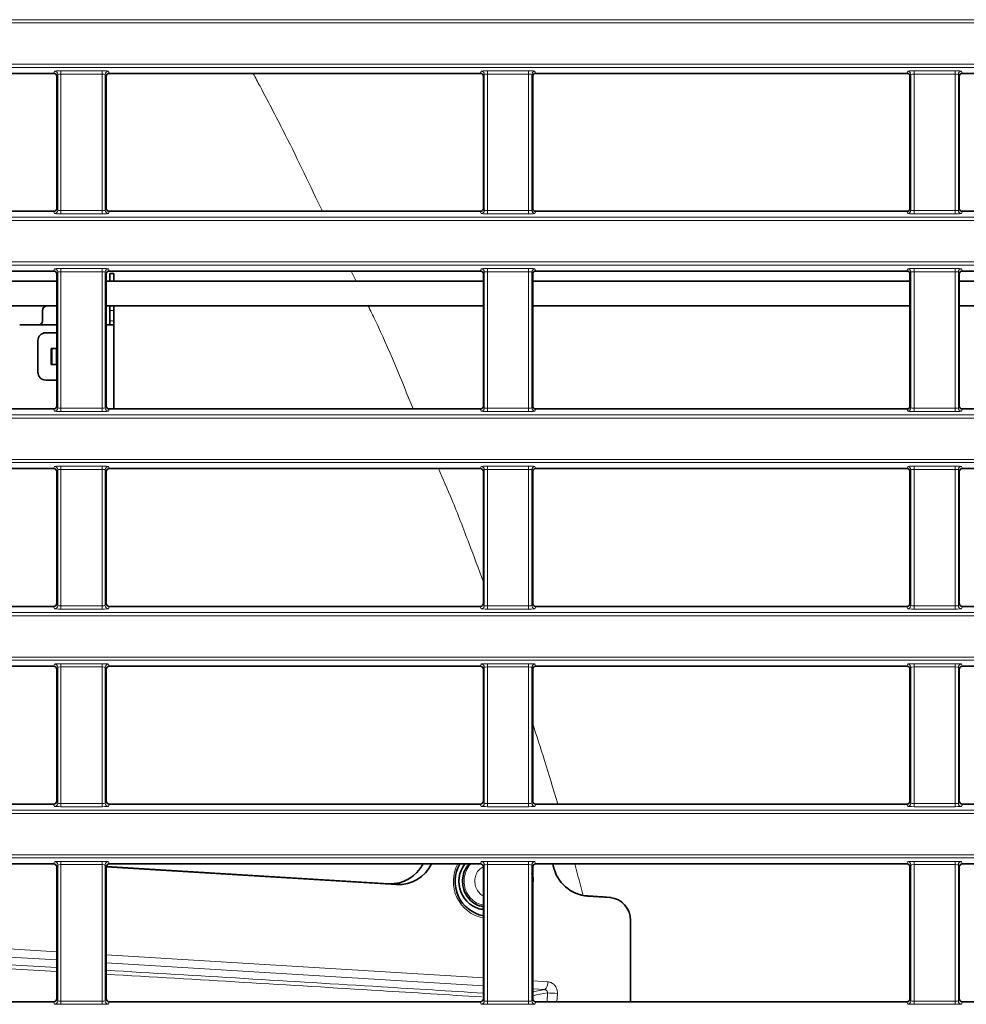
# Model space of a CAD drawing. Header units: millimetres. Extents: x 0 to 1118, y 0 to 864.
# Tile 302 of 339: x 955 to 970, y 489 to 505. Entities that reach past the tile are written whole.
import ezdxf

# ---------------------------------------------------------------- set-up
doc = ezdxf.new("R2010")
doc.units = ezdxf.units.MM

msp = doc.modelspace()

# ---------------------------------------------------------------- linework, layer by layer
at = {"color": 7, "linetype": 'Continuous', "lineweight": 18}
for p, q in [((946.9427, 504.8785), (1086.9529, 504.8785)), ((1086.9529, 504.8286), (946.9427, 504.8286)), ((946.9427, 504.1743), (1086.9529, 504.1743)), ((1086.9529, 504.1243), (946.9427, 504.1243)), ((955.758, 504.0293), (955.7719, 504.0642)), ((955.8219, 504.0142), (955.8079, 503.9793)), ((955.8219, 501.8636), (955.8219, 504.0142)), ((955.8719, 504.0685), (956.5237, 504.0685)), ((955.8719, 504.0185), (955.8719, 504.0685)), ((956.5237, 504.0185), (955.8719, 504.0185)), ((955.8719, 504.0185), (955.8719, 501.8593)), ((956.5237, 504.0185), (956.5237, 504.0685)), ((956.5237, 501.8593), (956.5237, 504.0185)), ((956.5736, 504.0142), (956.5736, 501.8636)), ((956.5876, 503.9793), (956.5736, 504.0142)), ((956.6236, 504.0642), (956.6376, 504.0293)), ((962.508, 504.0293), (962.5219, 504.0642)), ((962.5719, 504.0142), (962.5579, 503.9793)), ((962.5719, 501.8636), (962.5719, 504.0142)), ((962.6219, 504.0685), (963.2737, 504.0685)), ((962.6219, 504.0185), (962.6219, 504.0685)), ((963.2737, 504.0185), (962.6219, 504.0185)), ((962.6219, 504.0185), (962.6219, 501.8593)), ((963.2737, 504.0185), (963.2737, 504.0685)), ((963.2737, 501.8593), (963.2737, 504.0185)), ((963.3236, 504.0142), (963.3236, 501.8636)), ((963.3376, 503.9793), (963.3236, 504.0142)), ((963.3736, 504.0642), (963.3876, 504.0293)), ((969.258, 504.0293), (969.2719, 504.0642)), ((969.3219, 504.0142), (969.3079, 503.9793)), ((969.3219, 501.8636), (969.3219, 504.0142)), ((969.3719, 504.0685), (970.0237, 504.0685)), ((969.3719, 504.0185), (969.3719, 504.0685)), ((970.0237, 504.0185), (969.3719, 504.0185)), ((969.3719, 504.0185), (969.3719, 501.8593)), ((970.0237, 504.0185), (970.0237, 504.0685)), ((970.0237, 501.8593), (970.0237, 504.0185)), ((970.0736, 504.0142), (970.0736, 501.8636)), ((970.0876, 503.9793), (970.0736, 504.0142)), ((970.1236, 504.0642), (970.1376, 504.0293)), ((955.7719, 501.8137), (955.758, 501.8486)), ((955.8079, 501.8986), (955.8219, 501.8636)), ((955.8719, 501.8094), (955.8719, 501.8593)), ((955.8719, 501.8593), (956.5237, 501.8593)), ((956.5237, 501.8094), (955.8719, 501.8094)), ((956.5237, 501.8094), (956.5237, 501.8593)), ((956.5736, 501.8636), (956.5876, 501.8986)), ((956.6376, 501.8486), (956.6236, 501.8137)), ((962.5219, 501.8137), (962.508, 501.8486)), ((962.5579, 501.8986), (962.5719, 501.8636)), ((962.6219, 501.8094), (962.6219, 501.8593)), ((962.6219, 501.8593), (963.2737, 501.8593)), ((963.2737, 501.8094), (962.6219, 501.8094)), ((963.2737, 501.8094), (963.2737, 501.8593)), ((963.3236, 501.8636), (963.3376, 501.8986)), ((963.3876, 501.8486), (963.3736, 501.8137)), ((969.2719, 501.8137), (969.258, 501.8486)), ((969.3079, 501.8986), (969.3219, 501.8636)), ((969.3719, 501.8094), (969.3719, 501.8593)), ((969.3719, 501.8593), (970.0237, 501.8593)), ((970.0237, 501.8094), (969.3719, 501.8094)), ((970.0237, 501.8094), (970.0237, 501.8593)), ((970.0736, 501.8636), (970.0876, 501.8986)), ((970.1376, 501.8486), (970.1236, 501.8137)), ((946.9427, 501.7535), (1086.9529, 501.7535)), ((1086.9529, 501.7036), (946.9427, 501.7036)), ((946.9427, 501.0493), (1086.9529, 501.0493)), ((1086.9529, 500.9993), (946.9427, 500.9993)), ((955.758, 500.9043), (955.7719, 500.9392)), ((955.8219, 500.8892), (955.8079, 500.8543)), ((955.8219, 498.7386), (955.8219, 500.8892)), ((955.8719, 500.9435), (956.5237, 500.9435)), ((955.8719, 500.8935), (955.8719, 500.9435)), ((956.5237, 500.8935), (955.8719, 500.8935)), ((955.8719, 500.8935), (955.8719, 498.7343)), ((956.5237, 500.8935), (956.5237, 500.9435)), ((956.5237, 498.7343), (956.5237, 500.8935)), ((956.5736, 500.8892), (956.5736, 498.7386)), ((956.5876, 500.8543), (956.5736, 500.8892)), ((956.6236, 500.9392), (956.6376, 500.9043)), ((960.5445, 500.7464), (960.4679, 500.9043)), ((962.508, 500.9043), (962.5219, 500.9392)), ((962.5719, 500.8892), (962.5579, 500.8543)), ((962.5719, 498.7386), (962.5719, 500.8892)), ((962.6219, 500.9435), (963.2737, 500.9435)), ((962.6219, 500.8935), (962.6219, 500.9435)), ((963.2737, 500.8935), (962.6219, 500.8935)), ((962.6219, 500.8935), (962.6219, 498.7343)), ((963.2737, 500.8935), (963.2737, 500.9435)), ((963.2737, 498.7343), (963.2737, 500.8935)), ((963.3236, 500.8892), (963.3236, 498.7386)), ((963.3376, 500.8543), (963.3236, 500.8892)), ((963.3736, 500.9392), (963.3876, 500.9043)), ((969.258, 500.9043), (969.2719, 500.9392)), ((969.3219, 500.8892), (969.3079, 500.8543)), ((969.3219, 498.7386), (969.3219, 500.8892)), ((969.3719, 500.9435), (970.0237, 500.9435)), ((969.3719, 500.8935), (969.3719, 500.9435)), ((970.0237, 500.8935), (969.3719, 500.8935)), ((969.3719, 500.8935), (969.3719, 498.7343)), ((970.0237, 500.8935), (970.0237, 500.9435)), ((970.0237, 498.7343), (970.0237, 500.8935)), ((970.0736, 500.8892), (970.0736, 498.7386)), ((970.0876, 500.8543), (970.0736, 500.8892)), ((970.1236, 500.9392), (970.1376, 500.9043)), ((956.6453, 500.2789), (956.7078, 500.2789)), ((956.6453, 500.1164), (956.7078, 500.1164)), ((955.7719, 498.6887), (955.758, 498.7236)), ((955.8079, 498.7736), (955.8219, 498.7386)), ((955.8719, 498.6844), (955.8719, 498.7343)), ((955.8719, 498.7343), (956.5237, 498.7343)), ((956.5237, 498.6844), (955.8719, 498.6844)), ((956.5237, 498.6844), (956.5237, 498.7343)), ((956.5736, 498.7386), (956.5876, 498.7736)), ((956.6376, 498.7236), (956.6236, 498.6887)), ((962.5219, 498.6887), (962.508, 498.7236)), ((962.5579, 498.7736), (962.5719, 498.7386)), ((962.6219, 498.6844), (962.6219, 498.7343)), ((962.6219, 498.7343), (963.2737, 498.7343)), ((963.2737, 498.6844), (962.6219, 498.6844)), ((963.2737, 498.6844), (963.2737, 498.7343)), ((963.3236, 498.7386), (963.3376, 498.7736)), ((963.3876, 498.7236), (963.3736, 498.6887)), ((969.2719, 498.6887), (969.258, 498.7236)), ((969.3079, 498.7736), (969.3219, 498.7386)), ((969.3719, 498.6844), (969.3719, 498.7343)), ((969.3719, 498.7343), (970.0237, 498.7343)), ((970.0237, 498.6844), (969.3719, 498.6844)), ((970.0237, 498.6844), (970.0237, 498.7343)), ((970.0736, 498.7386), (970.0876, 498.7736)), ((970.1376, 498.7236), (970.1236, 498.6887)), ((946.9427, 498.6285), (1086.9529, 498.6285)), ((1086.9529, 498.5786), (946.9427, 498.5786)), ((946.9427, 497.9243), (1086.9529, 497.9243)), ((1086.9529, 497.8743), (946.9427, 497.8743)), ((955.758, 497.7793), (955.7719, 497.8142)), ((955.8219, 497.7642), (955.8079, 497.7293)), ((955.8219, 495.6136), (955.8219, 497.7642)), ((955.8719, 497.8185), (956.5237, 497.8185)), ((955.8719, 497.8185), (955.8719, 497.7685)), ((956.5237, 497.7685), (955.8719, 497.7685)), ((955.8719, 497.7685), (955.8719, 495.6093)), ((956.5237, 497.8185), (956.5237, 497.7685)), ((956.5237, 495.6093), (956.5237, 497.7685)), ((956.5736, 497.7642), (956.5736, 495.6136)), ((956.5876, 497.7293), (956.5736, 497.7642)), ((956.6236, 497.8142), (956.6376, 497.7793)), ((962.508, 497.7793), (962.5219, 497.8142)), ((962.5719, 497.7642), (962.5579, 497.7293)), ((962.5719, 495.6136), (962.5719, 497.7642)), ((962.6219, 497.8185), (963.2737, 497.8185)), ((962.6219, 497.8185), (962.6219, 497.7685)), ((963.2737, 497.7685), (962.6219, 497.7685)), ((962.6219, 497.7685), (962.6219, 495.6093)), ((963.2737, 497.8185), (963.2737, 497.7685)), ((963.2737, 495.6093), (963.2737, 497.7685)), ((963.3236, 497.7642), (963.3236, 495.6136)), ((963.3376, 497.7293), (963.3236, 497.7642)), ((963.3736, 497.8142), (963.3876, 497.7793)), ((969.258, 497.7793), (969.2719, 497.8142)), ((969.3219, 497.7642), (969.3079, 497.7293)), ((969.3219, 495.6136), (969.3219, 497.7642)), ((969.3719, 497.8185), (970.0237, 497.8185)), ((969.3719, 497.8185), (969.3719, 497.7685)), ((970.0237, 497.7685), (969.3719, 497.7685)), ((969.3719, 497.7685), (969.3719, 495.6093)), ((970.0237, 497.8185), (970.0237, 497.7685)), ((970.0237, 495.6093), (970.0237, 497.7685)), ((970.0736, 497.7642), (970.0736, 495.6136)), ((970.0876, 497.7293), (970.0736, 497.7642)), ((970.1236, 497.8142), (970.1376, 497.7793)), ((955.7719, 495.5637), (955.758, 495.5986)), ((955.8079, 495.6486), (955.8219, 495.6136)), ((955.8719, 495.6093), (955.8719, 495.5594)), ((955.8719, 495.6093), (956.5237, 495.6093)), ((956.5237, 495.6093), (956.5237, 495.5594)), ((956.5736, 495.6136), (956.5876, 495.6486)), ((956.6376, 495.5986), (956.6236, 495.5637)), ((962.5219, 495.5637), (962.508, 495.5986)), ((962.5579, 495.6486), (962.5719, 495.6136)), ((962.6219, 495.6093), (962.6219, 495.5594)), ((962.6219, 495.6093), (963.2737, 495.6093)), ((963.2737, 495.6093), (963.2737, 495.5594)), ((963.3236, 495.6136), (963.3376, 495.6486)), ((963.3876, 495.5986), (963.3736, 495.5637)), ((969.2719, 495.5637), (969.258, 495.5986)), ((969.3079, 495.6486), (969.3219, 495.6136)), ((969.3719, 495.6093), (970.0237, 495.6093)), ((969.3719, 495.6093), (969.3719, 495.5594)), ((970.0237, 495.6093), (970.0237, 495.5594)), ((970.0736, 495.6136), (970.0876, 495.6486)), ((970.1376, 495.5986), (970.1236, 495.5637)), ((946.9427, 495.5035), (1086.9529, 495.5035)), ((1086.9529, 495.4536), (946.9427, 495.4536)), ((956.5237, 495.5594), (955.8719, 495.5594)), ((963.2737, 495.5594), (962.6219, 495.5594)), ((970.0237, 495.5594), (969.3719, 495.5594)), ((946.9427, 494.7993), (1086.9529, 494.7993)), ((1086.9529, 494.7493), (946.9427, 494.7493)), ((955.758, 494.6543), (955.7719, 494.6892)), ((955.8219, 494.6392), (955.8079, 494.6043)), ((955.8219, 492.4886), (955.8219, 494.6392)), ((955.8719, 494.6935), (956.5237, 494.6935)), ((955.8719, 494.6435), (955.8719, 494.6935)), ((956.5237, 494.6435), (955.8719, 494.6435)), ((955.8719, 494.6435), (955.8719, 492.4843)), ((956.5237, 494.6435), (956.5237, 494.6935)), ((956.5237, 492.4843), (956.5237, 494.6435)), ((956.5736, 494.6392), (956.5736, 492.4886)), ((956.5876, 494.6043), (956.5736, 494.6392)), ((956.6236, 494.6892), (956.6376, 494.6543)), ((962.508, 494.6543), (962.5219, 494.6892)), ((962.5719, 494.6392), (962.5579, 494.6043)), ((962.5719, 492.4886), (962.5719, 494.6392)), ((962.6219, 494.6935), (963.2737, 494.6935)), ((962.6219, 494.6435), (962.6219, 494.6935)), ((963.2737, 494.6435), (962.6219, 494.6435)), ((962.6219, 494.6435), (962.6219, 492.4843)), ((963.2737, 494.6435), (963.2737, 494.6935)), ((963.2737, 492.4843), (963.2737, 494.6435)), ((963.3236, 494.6392), (963.3236, 492.4886)), ((963.3376, 494.6043), (963.3236, 494.6392)), ((963.3736, 494.6892), (963.3876, 494.6543)), ((969.258, 494.6543), (969.2719, 494.6892)), ((969.3219, 494.6392), (969.3079, 494.6043)), ((969.3219, 492.4886), (969.3219, 494.6392)), ((969.3719, 494.6935), (970.0237, 494.6935)), ((969.3719, 494.6435), (969.3719, 494.6935)), ((970.0237, 494.6435), (969.3719, 494.6435)), ((969.3719, 494.6435), (969.3719, 492.4843)), ((970.0237, 494.6435), (970.0237, 494.6935)), ((970.0237, 492.4843), (970.0237, 494.6435)), ((970.0736, 494.6392), (970.0736, 492.4886)), ((970.0876, 494.6043), (970.0736, 494.6392)), ((970.1236, 494.6892), (970.1376, 494.6543)), ((955.7719, 492.4387), (955.758, 492.4736)), ((955.8079, 492.5236), (955.8219, 492.4886)), ((955.8719, 492.4344), (955.8719, 492.4843)), ((955.8719, 492.4843), (956.5237, 492.4843)), ((956.5237, 492.4344), (956.5237, 492.4843)), ((956.5736, 492.4886), (956.5876, 492.5236)), ((956.6376, 492.4736), (956.6236, 492.4387)), ((962.5219, 492.4387), (962.508, 492.4736)), ((962.5579, 492.5236), (962.5719, 492.4886)), ((962.6219, 492.4344), (962.6219, 492.4843)), ((962.6219, 492.4843), (963.2737, 492.4843)), ((963.2737, 492.4344), (963.2737, 492.4843)), ((963.3236, 492.4886), (963.3376, 492.5236)), ((963.3876, 492.4736), (963.3736, 492.4387)), ((969.2719, 492.4387), (969.258, 492.4736)), ((969.3079, 492.5236), (969.3219, 492.4886)), ((969.3719, 492.4344), (969.3719, 492.4843)), ((969.3719, 492.4843), (970.0237, 492.4843)), ((970.0237, 492.4344), (970.0237, 492.4843)), ((970.0736, 492.4886), (970.0876, 492.5236)), ((970.1376, 492.4736), (970.1236, 492.4387)), ((946.9427, 492.3785), (1086.9529, 492.3785)), ((1086.9529, 492.3286), (946.9427, 492.3286)), ((956.5237, 492.4344), (955.8719, 492.4344)), ((963.2737, 492.4344), (962.6219, 492.4344)), ((970.0237, 492.4344), (969.3719, 492.4344)), ((946.9427, 491.6743), (1086.9529, 491.6743)), ((1086.9529, 491.6243), (946.9427, 491.6243)), ((955.758, 491.5293), (955.7719, 491.5642)), ((955.8719, 491.5685), (956.5237, 491.5685)), ((955.8719, 491.5185), (955.8719, 491.5685)), ((956.5237, 491.5185), (955.8719, 491.5185)), ((955.8719, 491.5185), (955.8719, 489.3593)), ((956.5237, 491.5185), (956.5237, 491.5685)), ((956.5237, 489.3593), (956.5237, 491.5185)), ((956.6236, 491.5642), (956.6376, 491.5293)), ((962.508, 491.5293), (962.5219, 491.5642)), ((962.6219, 491.5685), (963.2737, 491.5685)), ((962.6219, 491.5185), (962.6219, 491.5685)), ((963.2737, 491.5185), (962.6219, 491.5185)), ((962.6219, 491.5185), (962.6219, 489.3593)), ((963.2737, 491.5185), (963.2737, 491.5685)), ((963.2737, 489.3593), (963.2737, 491.5185)), ((963.3736, 491.5642), (963.3876, 491.5293)), ((969.258, 491.5293), (969.2719, 491.5642)), ((969.3719, 491.5685), (970.0237, 491.5685)), ((969.3719, 491.5185), (969.3719, 491.5685)), ((970.0237, 491.5185), (969.3719, 491.5185)), ((969.3719, 491.5185), (969.3719, 489.3593)), ((970.0237, 491.5185), (970.0237, 491.5685)), ((970.0237, 489.3593), (970.0237, 491.5185)), ((970.1236, 491.5642), (970.1376, 491.5293)), ((955.8219, 491.5142), (955.8079, 491.4793)), ((955.8219, 489.3636), (955.8219, 491.5142)), ((956.5736, 491.5142), (956.5736, 489.3636)), ((956.5876, 491.4793), (956.5736, 491.5142)), ((962.5719, 491.5142), (962.5579, 491.4793)), ((962.5719, 489.3636), (962.5719, 491.5142)), ((963.3236, 491.5142), (963.3236, 489.3636)), ((963.3376, 491.4793), (963.3236, 491.5142)), ((969.3219, 491.5142), (969.3079, 491.4793)), ((969.3219, 489.3636), (969.3219, 491.5142)), ((970.0736, 491.5142), (970.0736, 489.3636)), ((970.0876, 491.4793), (970.0736, 491.5142)), ((961.1849, 491.203), (961.0635, 491.2147)), ((964.1655, 491.0228), (964.205, 491.019)), ((964.564, 490.9971), (964.4426, 491.0089)), ((962.5146, 490.8134), (962.5579, 490.8092)), ((951.9777, 490.3717), (955.8079, 490.1384)), ((955.8079, 490.0111), (951.9299, 490.2473)), ((955.8079, 489.8304), (951.8775, 490.0536)), ((951.8789, 490.1162), (955.8079, 489.8924)), ((956.5876, 490.0909), (962.5579, 489.7273)), ((962.5579, 489.6), (956.5876, 489.9637)), ((963.3376, 489.6798), (963.5756, 489.6653)), ((963.5278, 489.541), (963.3376, 489.5525)), ((963.3376, 489.5059), (963.5278, 489.541)), ((955.7719, 489.3137), (955.758, 489.3486)), ((955.8079, 489.3986), (955.8219, 489.3636)), ((955.8719, 489.3094), (955.8719, 489.3593)), ((955.8719, 489.3593), (956.5237, 489.3593)), ((956.5237, 489.3094), (956.5237, 489.3593)), ((956.5736, 489.3636), (956.5876, 489.3986)), ((956.6376, 489.3486), (956.6236, 489.3137)), ((962.5219, 489.3137), (962.508, 489.3486)), ((962.5579, 489.3986), (962.5719, 489.3636)), ((962.6219, 489.3094), (962.6219, 489.3593)), ((962.6219, 489.3593), (963.2737, 489.3593)), ((963.2737, 489.3094), (963.2737, 489.3593)), ((963.3236, 489.3636), (963.3376, 489.3986)), ((963.3876, 489.3486), (963.3736, 489.3137)), ((963.565, 489.3486), (963.5715, 489.4887)), ((963.7287, 489.4823), (963.7225, 489.3486)), ((969.2719, 489.3137), (969.258, 489.3486)), ((969.3079, 489.3986), (969.3219, 489.3636)), ((969.3719, 489.3094), (969.3719, 489.3593)), ((969.3719, 489.3593), (970.0237, 489.3593)), ((970.0237, 489.3094), (970.0237, 489.3593)), ((970.0736, 489.3636), (970.0876, 489.3986)), ((970.1376, 489.3486), (970.1236, 489.3137)), ((956.5237, 489.3094), (955.8719, 489.3094)), ((963.2737, 489.3094), (962.6219, 489.3094)), ((970.0237, 489.3094), (969.3719, 489.3094))]:
    msp.add_line(p, q, dxfattribs=at)
at = {"color": 7, "linetype": 'Continuous', "lineweight": 35}
for p, q in [((955.758, 504.0293), (951.7608, 504.0293)), ((955.8079, 501.8986), (955.8079, 503.9793)), ((956.5876, 503.9793), (956.5876, 501.8986)), ((962.508, 504.0293), (956.6376, 504.0293)), ((962.5579, 501.8986), (962.5579, 503.9793)), ((963.3376, 503.9793), (963.3376, 501.8986)), ((969.258, 504.0293), (963.3876, 504.0293)), ((969.3079, 501.8986), (969.3079, 503.9793)), ((970.0876, 503.9793), (970.0876, 501.8986)), ((976.008, 504.0293), (970.1376, 504.0293)), ((955.758, 501.8486), (951.7608, 501.8486)), ((962.508, 501.8486), (956.6376, 501.8486)), ((969.258, 501.8486), (963.3876, 501.8486)), ((976.008, 501.8486), (970.1376, 501.8486)), ((955.758, 500.9043), (951.7608, 500.9043)), ((962.508, 500.9043), (956.6376, 500.9043)), ((956.6453, 500.8664), (956.7078, 500.8664)), ((956.6453, 500.7464), (956.6453, 500.8664)), ((956.7078, 500.8664), (956.7078, 500.7464)), ((969.258, 500.9043), (963.3876, 500.9043)), ((976.008, 500.9043), (970.1376, 500.9043)), ((955.8079, 500.7464), (951.7109, 500.7464)), ((955.8079, 498.7736), (955.8079, 500.8543)), ((956.5876, 500.8543), (956.5876, 498.7736)), ((962.5579, 500.7464), (956.5876, 500.7464)), ((962.5579, 498.7736), (962.5579, 500.8543)), ((963.3376, 500.8543), (963.3376, 498.7736)), ((969.3079, 500.7464), (963.3376, 500.7464)), ((969.3079, 498.7736), (969.3079, 500.8543)), ((970.0876, 500.8543), (970.0876, 498.7736)), ((976.0579, 500.7464), (970.0876, 500.7464)), ((955.8079, 500.3539), (951.7109, 500.3539)), ((955.5828, 500.1164), (955.5828, 500.2789)), ((962.5579, 500.3539), (956.5876, 500.3539)), ((956.6453, 500.2789), (956.6453, 500.3539)), ((956.6453, 500.1164), (956.6453, 500.2789)), ((956.7078, 500.3539), (956.7078, 500.2789)), ((956.7078, 500.2789), (956.7078, 500.1164)), ((969.3079, 500.3539), (963.3376, 500.3539)), ((976.0579, 500.3539), (970.0876, 500.3539)), ((956.6453, 500.0539), (956.6453, 500.1164)), ((956.7078, 500.1164), (956.7078, 500.0539)), ((955.8079, 500.0539), (955.2203, 500.0539)), ((955.8079, 499.9289), (955.6328, 499.9289)), ((956.7078, 500.0539), (956.5876, 500.0539)), ((956.7078, 500.0539), (956.7078, 498.7236)), ((955.5078, 499.3039), (955.5078, 499.8039)), ((955.7192, 499.4289), (955.7192, 499.6789)), ((955.7292, 499.6789), (955.7192, 499.6789)), ((955.7292, 499.4289), (955.7292, 499.6789)), ((955.8047, 499.6789), (955.7292, 499.6789)), ((955.8047, 499.6789), (955.8047, 499.4289)), ((955.7192, 499.4289), (955.7292, 499.4289)), ((955.8047, 499.4289), (955.7292, 499.4289)), ((955.8079, 499.1789), (955.6328, 499.1789)), ((955.758, 498.7236), (951.7608, 498.7236)), ((962.508, 498.7236), (956.6376, 498.7236)), ((969.258, 498.7236), (963.3876, 498.7236)), ((976.008, 498.7236), (970.1376, 498.7236)), ((955.758, 497.7793), (951.7608, 497.7793)), ((962.508, 497.7793), (956.6376, 497.7793)), ((969.258, 497.7793), (963.3876, 497.7793)), ((976.008, 497.7793), (970.1376, 497.7793)), ((955.8079, 495.6486), (955.8079, 497.7293)), ((956.5876, 497.7293), (956.5876, 495.6486)), ((962.5579, 495.6486), (962.5579, 497.7293)), ((963.3376, 497.7293), (963.3376, 495.6486)), ((969.3079, 495.6486), (969.3079, 497.7293)), ((970.0876, 497.7293), (970.0876, 495.6486)), ((955.758, 495.5986), (951.7608, 495.5986)), ((962.508, 495.5986), (956.6376, 495.5986)), ((969.258, 495.5986), (963.3876, 495.5986)), ((976.008, 495.5986), (970.1376, 495.5986)), ((955.758, 494.6543), (951.7608, 494.6543)), ((962.508, 494.6543), (956.6376, 494.6543)), ((969.258, 494.6543), (963.3876, 494.6543)), ((976.008, 494.6543), (970.1376, 494.6543)), ((955.8079, 492.5236), (955.8079, 494.6043)), ((956.5876, 494.6043), (956.5876, 492.5236)), ((962.5579, 492.5236), (962.5579, 494.6043)), ((963.3376, 494.6043), (963.3376, 492.5236)), ((969.3079, 492.5236), (969.3079, 494.6043)), ((970.0876, 494.6043), (970.0876, 492.5236)), ((955.758, 492.4736), (951.7608, 492.4736)), ((962.508, 492.4736), (956.6376, 492.4736)), ((969.258, 492.4736), (963.3876, 492.4736)), ((976.008, 492.4736), (970.1376, 492.4736)), ((955.758, 491.5293), (951.7608, 491.5293)), ((962.508, 491.5293), (956.6376, 491.5293)), ((969.258, 491.5293), (963.3876, 491.5293)), ((963.6635, 491.4967), (963.6552, 491.5293)), ((976.008, 491.5293), (970.1376, 491.5293)), ((955.8079, 489.3986), (955.8079, 491.4793)), ((956.5876, 491.4793), (956.5876, 489.3986)), ((956.5878, 491.4829), (961.1849, 491.203)), ((961.0635, 491.2147), (956.5883, 491.4873)), ((962.5579, 489.3986), (962.5579, 491.4793)), ((963.3376, 491.4793), (963.3376, 489.3986)), ((969.3079, 489.3986), (969.3079, 491.4793)), ((970.0876, 491.4793), (970.0876, 489.3986)), ((964.4426, 491.0089), (964.1359, 491.0276)), ((964.205, 491.019), (964.564, 490.9971)), ((964.4543, 491.008), (964.4426, 491.0089)), ((964.5753, 490.9963), (964.4543, 491.008)), ((962.5579, 490.8139), (962.5119, 490.8139)), ((964.8835, 490.6345), (964.8835, 489.3486)), ((955.758, 489.3486), (951.7608, 489.3486)), ((962.508, 489.3486), (956.6376, 489.3486)), ((969.258, 489.3486), (963.3876, 489.3486)), ((976.008, 489.3486), (970.1376, 489.3486))]:
    msp.add_line(p, q, dxfattribs=at)
at = {"color": 7, "linetype": 'Continuous', "lineweight": 18, "flags": 128}
msp.add_lwpolyline([(963.5715, 489.4887), (963.4006, 489.4572), (963.3376, 489.4456)], dxfattribs=at)
at = {"color": 7, "linetype": 'Continuous', "lineweight": 18}
for centre, radius, start, end in [((955.7719, 504.0142), 0.05, 0.07399, 89.97184), ((956.6237, 504.0142), 0.05, 90.02816, 179.92601), ((962.5219, 504.0142), 0.05, 0.07399, 89.97184), ((963.3737, 504.0142), 0.05, 90.02816, 179.92601), ((969.2719, 504.0142), 0.05, 0.07399, 89.97184), ((970.1237, 504.0142), 0.05, 90.02816, 179.92601), ((955.7719, 501.8637), 0.05, 270.02816, 359.92601), ((956.6237, 501.8637), 0.05, 180.07399, 269.97184), ((962.5219, 501.8637), 0.05, 270.02816, 359.92601), ((963.3737, 501.8637), 0.05, 180.07399, 269.97184), ((969.2719, 501.8637), 0.05, 270.02816, 359.92601), ((970.1237, 501.8637), 0.05, 180.07399, 269.97184), ((955.7719, 500.8892), 0.05, 0.07399, 89.97184), ((956.6237, 500.8892), 0.05, 90.02816, 179.92601), ((962.5219, 500.8892), 0.05, 0.07399, 89.97184), ((963.3737, 500.8892), 0.05, 90.02816, 179.92601), ((969.2719, 500.8892), 0.05, 0.07399, 89.97184), ((970.1237, 500.8892), 0.05, 90.02816, 179.92601), ((955.7719, 498.7387), 0.05, 270.02816, 359.92601), ((956.6237, 498.7387), 0.05, 180.07399, 269.97184), ((962.5219, 498.7387), 0.05, 270.02816, 359.92601), ((963.3737, 498.7387), 0.05, 180.07399, 269.97184), ((969.2719, 498.7387), 0.05, 270.02816, 359.92601), ((970.1237, 498.7387), 0.05, 180.07399, 269.97184), ((955.7719, 497.7642), 0.05, 0.07399, 89.97184), ((956.6237, 497.7642), 0.05, 90.02816, 179.92601), ((962.5219, 497.7642), 0.05, 0.07399, 89.97184), ((963.3737, 497.7642), 0.05, 90.02816, 179.92601), ((969.2719, 497.7642), 0.05, 0.07399, 89.97184), ((970.1237, 497.7642), 0.05, 90.02816, 179.92601), ((955.7719, 495.6137), 0.05, 270.02816, 359.92601), ((956.6237, 495.6137), 0.05, 180.07399, 269.97184), ((962.5219, 495.6137), 0.05, 270.02816, 359.92601), ((963.3737, 495.6137), 0.05, 180.07399, 269.97184), ((969.2719, 495.6137), 0.05, 270.02816, 359.92601), ((970.1237, 495.6137), 0.05, 180.07399, 269.97184), ((955.7719, 494.6392), 0.05, 0.07399, 89.97184), ((956.6237, 494.6392), 0.05, 90.02816, 179.92601), ((962.5219, 494.6392), 0.05, 0.07399, 89.97184), ((963.3737, 494.6392), 0.05, 90.02816, 179.92601), ((969.2719, 494.6392), 0.05, 0.07399, 89.97184), ((970.1237, 494.6392), 0.05, 90.02816, 179.92601), ((955.7719, 492.4887), 0.05, 270.02816, 359.92601), ((956.6237, 492.4887), 0.05, 180.07399, 269.97184), ((962.5219, 492.4887), 0.05, 270.02816, 359.92601), ((963.3737, 492.4887), 0.05, 180.07399, 269.97184), ((969.2719, 492.4887), 0.05, 270.02816, 359.92601), ((970.1237, 492.4887), 0.05, 180.07399, 269.97184), ((955.7719, 491.5142), 0.05, 0.07399, 89.97184), ((956.6237, 491.5142), 0.05, 90.02816, 179.92601), ((962.671, 491.2506), 0.5881, 151.72004, 258.91594), ((962.5219, 491.5142), 0.05, 0.07399, 89.97184), ((963.3737, 491.5142), 0.05, 90.02816, 179.92601), ((969.2719, 491.5142), 0.05, 0.07399, 89.97184), ((970.1237, 491.5142), 0.05, 90.02816, 179.92601), ((963.4316, 489.6493), 0.1448, 311.57353, 6.32874), ((955.7719, 489.3637), 0.05, 270.02816, 359.92601), ((956.6237, 489.3637), 0.05, 180.07399, 269.97184), ((962.5219, 489.3637), 0.05, 270.02816, 359.92601), ((963.3737, 489.3637), 0.05, 180.07399, 269.97184), ((963.4667, 484.9485), 4.5414, 86.69233, 88.67747), ((969.2719, 489.3637), 0.05, 270.02816, 359.92601), ((970.1237, 489.3637), 0.05, 180.07399, 269.97184)]:
    msp.add_arc(centre, radius, start, end, dxfattribs=at)
at = {"color": 7, "linetype": 'Continuous', "lineweight": 35}
for centre, radius, start, end in [((955.6578, 500.2789), 0.075, 90, 180), ((955.5203, 500.1164), 0.0625, 270, 0), ((955.6328, 499.8039), 0.125, 90, 180), ((955.6328, 499.3039), 0.125, 180, 270), ((961.0884, 491.7915), 0.5774, 267.52248, 332.98396), ((961.2102, 491.791), 0.5886, 267.53544, 333.59559), ((962.6634, 491.2511), 0.5528, 149.79215, 259.00008), ((962.6185, 491.2524), 0.4494, 141.97912, 261.40902), ((964.2562, 491.6228), 0.606, 192.01154, 265.14731), ((964.5304, 490.6455), 0.3533, 358.21976, 84.53289)]:
    msp.add_arc(centre, radius, start, end, dxfattribs=at)
for centre, major_axis, start_param, end_param in [((955.7579, 503.9792), (0.0186, 0.0465), 5.0930923, 6.6631273), ((956.6376, 503.9792), (0.0186, -0.0465), 2.7616506, 4.3316857), ((962.5079, 503.9792), (0.0186, 0.0465), 5.0930923, 6.6631273), ((963.3876, 503.9792), (0.0186, -0.0465), 2.7616506, 4.3316857), ((969.2579, 503.9792), (0.0186, 0.0465), 5.0930923, 6.6631273), ((970.1376, 503.9792), (0.0186, -0.0465), 2.7616506, 4.3316857), ((955.7579, 501.8986), (0.0186, -0.0465), 5.9032433, 7.4732784), ((956.6376, 501.8986), (0.0186, 0.0465), 1.9514996, 3.5215347), ((962.5079, 501.8986), (0.0186, -0.0465), 5.9032433, 7.4732784), ((963.3876, 501.8986), (0.0186, 0.0465), 1.9514996, 3.5215347), ((969.2579, 501.8986), (0.0186, -0.0465), 5.9032433, 7.4732784), ((970.1376, 501.8986), (0.0186, 0.0465), 1.9514996, 3.5215347), ((955.7579, 500.8542), (0.0186, 0.0465), 5.0930923, 6.6631273), ((956.6376, 500.8542), (0.0186, -0.0465), 2.7616506, 4.3316857), ((962.5079, 500.8542), (0.0186, 0.0465), 5.0930923, 6.6631273), ((963.3876, 500.8542), (0.0186, -0.0465), 2.7616506, 4.3316857), ((969.2579, 500.8542), (0.0186, 0.0465), 5.0930923, 6.6631273), ((970.1376, 500.8542), (0.0186, -0.0465), 2.7616506, 4.3316857), ((955.7579, 498.7736), (0.0186, -0.0465), 5.9032433, 7.4732784), ((956.6376, 498.7736), (0.0186, 0.0465), 1.9514996, 3.5215347), ((962.5079, 498.7736), (0.0186, -0.0465), 5.9032433, 7.4732784), ((963.3876, 498.7736), (0.0186, 0.0465), 1.9514996, 3.5215347), ((969.2579, 498.7736), (0.0186, -0.0465), 5.9032433, 7.4732784), ((970.1376, 498.7736), (0.0186, 0.0465), 1.9514996, 3.5215347), ((955.7579, 497.7292), (0.0186, 0.0465), 5.0930923, 6.6631273), ((956.6376, 497.7292), (0.0186, -0.0465), 2.7616506, 4.3316857), ((962.5079, 497.7292), (0.0186, 0.0465), 5.0930923, 6.6631273), ((963.3876, 497.7292), (0.0186, -0.0465), 2.7616506, 4.3316857), ((969.2579, 497.7292), (0.0186, 0.0465), 5.0930923, 6.6631273), ((970.1376, 497.7292), (0.0186, -0.0465), 2.7616506, 4.3316857), ((955.7579, 495.6486), (-0.0186, 0.0465), 2.7616506, 4.3316857), ((956.6376, 495.6486), (-0.0186, -0.0465), 5.0930923, 6.6631273), ((962.5079, 495.6486), (-0.0186, 0.0465), 2.7616506, 4.3316857), ((963.3876, 495.6486), (-0.0186, -0.0465), 5.0930923, 6.6631273), ((969.2579, 495.6486), (-0.0186, 0.0465), 2.7616506, 4.3316857), ((970.1376, 495.6486), (-0.0186, -0.0465), 5.0930923, 6.6631273), ((955.7579, 494.6042), (-0.0186, -0.0465), 1.9514996, 3.5215347), ((956.6376, 494.6042), (-0.0186, 0.0465), 5.9032433, 7.4732784), ((962.5079, 494.6042), (-0.0186, -0.0465), 1.9514996, 3.5215347), ((963.3876, 494.6042), (-0.0186, 0.0465), 5.9032433, 7.4732784), ((969.2579, 494.6042), (-0.0186, -0.0465), 1.9514996, 3.5215347), ((970.1376, 494.6042), (-0.0186, 0.0465), 5.9032433, 7.4732784), ((955.7579, 492.5236), (-0.0186, 0.0465), 2.7616506, 4.3316857), ((956.6376, 492.5236), (-0.0186, -0.0465), 5.0930923, 6.6631273), ((962.5079, 492.5236), (-0.0186, 0.0465), 2.7616506, 4.3316857), ((963.3876, 492.5236), (-0.0186, -0.0465), 5.0930923, 6.6631273), ((969.2579, 492.5236), (-0.0186, 0.0465), 2.7616506, 4.3316857), ((970.1376, 492.5236), (-0.0186, -0.0465), 5.0930923, 6.6631273), ((955.7579, 491.4792), (-0.0186, -0.0465), 1.9514996, 3.5215347), ((956.6376, 491.4792), (-0.0186, 0.0465), 5.9032433, 7.4732784), ((962.5079, 491.4792), (-0.0186, -0.0465), 1.9514996, 3.5215347), ((963.3876, 491.4792), (-0.0186, 0.0465), 5.9032433, 7.4732784), ((969.2579, 491.4792), (-0.0186, -0.0465), 1.9514996, 3.5215347), ((970.1376, 491.4792), (-0.0186, 0.0465), 5.9032433, 7.4732784), ((955.7579, 489.3986), (-0.0186, 0.0465), 2.7616506, 4.3316857), ((956.6376, 489.3986), (-0.0186, -0.0465), 5.0930923, 6.6631273), ((962.5079, 489.3986), (-0.0186, 0.0465), 2.7616506, 4.3316857), ((963.3876, 489.3986), (-0.0186, -0.0465), 5.0930923, 6.6631273), ((969.2579, 489.3986), (-0.0186, 0.0465), 2.7616506, 4.3316857), ((970.1376, 489.3986), (-0.0186, -0.0465), 5.0930923, 6.6631273)]:
    msp.add_ellipse(centre, major_axis=major_axis, ratio=0.9988964, start_param=start_param, end_param=end_param, dxfattribs=at)
at = {"color": 7, "linetype": 'Continuous', "lineweight": 18}
for centre, major_axis, ratio, start_param, end_param in [((955.8719, 504.0641), (0.1, 0), 0.0436609, 1.5707963, 3.1241394), ((955.8719, 504.0142), (0.05, 0), 0.0873219, 1.5707963, 3.1241394), ((956.5237, 504.0641), (0.1, 0), 0.0436609, 0.0174533, 1.5707963), ((956.5237, 504.0142), (0.05, 0), 0.0873219, 0.0174533, 1.5707963), ((962.6219, 504.0641), (0.1, 0), 0.0436609, 1.5707963, 3.1241394), ((962.6219, 504.0142), (0.05, 0), 0.0873219, 1.5707963, 3.1241394), ((963.2737, 504.0641), (0.1, 0), 0.0436609, 0.0174533, 1.5707963), ((963.2737, 504.0142), (0.05, 0), 0.0873219, 0.0174533, 1.5707963), ((969.3719, 504.0641), (0.1, 0), 0.0436609, 1.5707963, 3.1241394), ((969.3719, 504.0142), (0.05, 0), 0.0873219, 1.5707963, 3.1241394), ((970.0237, 504.0641), (0.1, 0), 0.0436609, 0.0174533, 1.5707963), ((970.0237, 504.0142), (0.05, 0), 0.0873219, 0.0174533, 1.5707963), ((955.8719, 501.8137), (0.1, 0), 0.0436609, 3.1590459, 4.712389), ((955.8719, 501.8637), (0.05, 0), 0.0873219, 3.1590459, 4.712389), ((956.5237, 501.8637), (0.05, 0), 0.0873219, 4.712389, 6.265732), ((956.5237, 501.8137), (0.1, 0), 0.0436609, 4.712389, 6.265732), ((962.6219, 501.8137), (0.1, 0), 0.0436609, 3.1590459, 4.712389), ((962.6219, 501.8637), (0.05, 0), 0.0873219, 3.1590459, 4.712389), ((963.2737, 501.8637), (0.05, 0), 0.0873219, 4.712389, 6.265732), ((963.2737, 501.8137), (0.1, 0), 0.0436609, 4.712389, 6.265732), ((969.3719, 501.8137), (0.1, 0), 0.0436609, 3.1590459, 4.712389), ((969.3719, 501.8637), (0.05, 0), 0.0873219, 3.1590459, 4.712389), ((970.0237, 501.8637), (0.05, 0), 0.0873219, 4.712389, 6.265732), ((970.0237, 501.8137), (0.1, 0), 0.0436609, 4.712389, 6.265732), ((955.8719, 500.9391), (0.1, 0), 0.0436609, 1.5707963, 3.1241394), ((955.8719, 500.8892), (0.05, 0), 0.0873219, 1.5707963, 3.1241394), ((956.5237, 500.9391), (0.1, 0), 0.0436609, 0.0174533, 1.5707963), ((956.5237, 500.8892), (0.05, 0), 0.0873219, 0.0174533, 1.5707963), ((962.6219, 500.9391), (0.1, 0), 0.0436609, 1.5707963, 3.1241394), ((962.6219, 500.8892), (0.05, 0), 0.0873219, 1.5707963, 3.1241394), ((963.2737, 500.9391), (0.1, 0), 0.0436609, 0.0174533, 1.5707963), ((963.2737, 500.8892), (0.05, 0), 0.0873219, 0.0174533, 1.5707963), ((969.3719, 500.9391), (0.1, 0), 0.0436609, 1.5707963, 3.1241394), ((969.3719, 500.8892), (0.05, 0), 0.0873219, 1.5707963, 3.1241394), ((970.0237, 500.9391), (0.1, 0), 0.0436609, 0.0174533, 1.5707963), ((970.0237, 500.8892), (0.05, 0), 0.0873219, 0.0174533, 1.5707963), ((955.8719, 498.6887), (0.1, 0), 0.0436609, 3.1590459, 4.712389), ((955.8719, 498.7387), (0.05, 0), 0.0873219, 3.1590459, 4.712389), ((956.5237, 498.7387), (0.05, 0), 0.0873219, 4.712389, 6.265732), ((956.5237, 498.6887), (0.1, 0), 0.0436609, 4.712389, 6.265732), ((962.6219, 498.6887), (0.1, 0), 0.0436609, 3.1590459, 4.712389), ((962.6219, 498.7387), (0.05, 0), 0.0873219, 3.1590459, 4.712389), ((963.2737, 498.7387), (0.05, 0), 0.0873219, 4.712389, 6.265732), ((963.2737, 498.6887), (0.1, 0), 0.0436609, 4.712389, 6.265732), ((969.3719, 498.6887), (0.1, 0), 0.0436609, 3.1590459, 4.712389), ((969.3719, 498.7387), (0.05, 0), 0.0873219, 3.1590459, 4.712389), ((970.0237, 498.7387), (0.05, 0), 0.0873219, 4.712389, 6.265732), ((970.0237, 498.6887), (0.1, 0), 0.0436609, 4.712389, 6.265732), ((955.8719, 497.8141), (0.1, 0), 0.0436609, 1.5707963, 3.1241394), ((955.8719, 497.7642), (0.05, 0), 0.0873219, 1.5707963, 3.1241394), ((956.5237, 497.8141), (0.1, 0), 0.0436609, 0.0174533, 1.5707963), ((956.5237, 497.7642), (0.05, 0), 0.0873219, 0.0174533, 1.5707963), ((962.6219, 497.8141), (0.1, 0), 0.0436609, 1.5707963, 3.1241394), ((962.6219, 497.7642), (0.05, 0), 0.0873219, 1.5707963, 3.1241394), ((963.2737, 497.8141), (0.1, 0), 0.0436609, 0.0174533, 1.5707963), ((963.2737, 497.7642), (0.05, 0), 0.0873219, 0.0174533, 1.5707963), ((969.3719, 497.8141), (0.1, 0), 0.0436609, 1.5707963, 3.1241394), ((969.3719, 497.7642), (0.05, 0), 0.0873219, 1.5707963, 3.1241394), ((970.0237, 497.8141), (0.1, 0), 0.0436609, 0.0174533, 1.5707963), ((970.0237, 497.7642), (0.05, 0), 0.0873219, 0.0174533, 1.5707963), ((955.8719, 495.6137), (0.05, 0), 0.0873219, 3.1590459, 4.712389), ((956.5237, 495.6137), (0.05, 0), 0.0873219, 4.712389, 6.265732), ((962.6219, 495.6137), (0.05, 0), 0.0873219, 3.1590459, 4.712389), ((963.2737, 495.6137), (0.05, 0), 0.0873219, 4.712389, 6.265732), ((969.3719, 495.6137), (0.05, 0), 0.0873219, 3.1590459, 4.712389), ((970.0237, 495.6137), (0.05, 0), 0.0873219, 4.712389, 6.265732), ((955.8719, 495.5637), (0.1, 0), 0.0436609, 3.1590459, 4.712389), ((956.5237, 495.5637), (0.1, 0), 0.0436609, 4.712389, 6.265732), ((962.6219, 495.5637), (0.1, 0), 0.0436609, 3.1590459, 4.712389), ((963.2737, 495.5637), (0.1, 0), 0.0436609, 4.712389, 6.265732), ((969.3719, 495.5637), (0.1, 0), 0.0436609, 3.1590459, 4.712389), ((970.0237, 495.5637), (0.1, 0), 0.0436609, 4.712389, 6.265732), ((955.8719, 494.6891), (0.1, 0), 0.0436609, 1.5707963, 3.1241394), ((955.8719, 494.6392), (0.05, 0), 0.0873219, 1.5707963, 3.1241394), ((956.5237, 494.6891), (0.1, 0), 0.0436609, 0.0174533, 1.5707963), ((956.5237, 494.6392), (0.05, 0), 0.0873219, 0.0174533, 1.5707963), ((962.6219, 494.6891), (0.1, 0), 0.0436609, 1.5707963, 3.1241394), ((962.6219, 494.6392), (0.05, 0), 0.0873219, 1.5707963, 3.1241394), ((963.2737, 494.6891), (0.1, 0), 0.0436609, 0.0174533, 1.5707963), ((963.2737, 494.6392), (0.05, 0), 0.0873219, 0.0174533, 1.5707963), ((969.3719, 494.6891), (0.1, 0), 0.0436609, 1.5707963, 3.1241394), ((969.3719, 494.6392), (0.05, 0), 0.0873219, 1.5707963, 3.1241394), ((970.0237, 494.6891), (0.1, 0), 0.0436609, 0.0174533, 1.5707963), ((970.0237, 494.6392), (0.05, 0), 0.0873219, 0.0174533, 1.5707963), ((955.8719, 492.4887), (0.05, 0), 0.0873219, 3.1590459, 4.712389), ((956.5237, 492.4887), (0.05, 0), 0.0873219, 4.712389, 6.265732), ((962.6219, 492.4887), (0.05, 0), 0.0873219, 3.1590459, 4.712389), ((963.2737, 492.4887), (0.05, 0), 0.0873219, 4.712389, 6.265732), ((969.3719, 492.4887), (0.05, 0), 0.0873219, 3.1590459, 4.712389), ((970.0237, 492.4887), (0.05, 0), 0.0873219, 4.712389, 6.265732), ((955.8719, 492.4387), (0.1, 0), 0.0436609, 3.1590459, 4.712389), ((956.5237, 492.4387), (0.1, 0), 0.0436609, 4.712389, 6.265732), ((962.6219, 492.4387), (0.1, 0), 0.0436609, 3.1590459, 4.712389), ((963.2737, 492.4387), (0.1, 0), 0.0436609, 4.712389, 6.265732), ((969.3719, 492.4387), (0.1, 0), 0.0436609, 3.1590459, 4.712389), ((970.0237, 492.4387), (0.1, 0), 0.0436609, 4.712389, 6.265732), ((955.8719, 491.5641), (0.1, 0), 0.0436609, 1.5707963, 3.1241394), ((955.8719, 491.5142), (0.05, 0), 0.0873219, 1.5707963, 3.1241394), ((956.5237, 491.5641), (0.1, 0), 0.0436609, 0.0174533, 1.5707963), ((956.5237, 491.5142), (0.05, 0), 0.0873219, 0.0174533, 1.5707963), ((962.6219, 491.5641), (0.1, 0), 0.0436609, 1.5707963, 3.1241394), ((962.6219, 491.5142), (0.05, 0), 0.0873219, 1.5707963, 3.1241394), ((963.2737, 491.5641), (0.1, 0), 0.0436609, 0.0174533, 1.5707963), ((963.2737, 491.5142), (0.05, 0), 0.0873219, 0.0174533, 1.5707963), ((969.3719, 491.5641), (0.1, 0), 0.0436609, 1.5707963, 3.1241394), ((969.3719, 491.5142), (0.05, 0), 0.0873219, 1.5707963, 3.1241394), ((970.0237, 491.5641), (0.1, 0), 0.0436609, 0.0174533, 1.5707963), ((970.0237, 491.5142), (0.05, 0), 0.0873219, 0.0174533, 1.5707963), ((955.8719, 489.3637), (0.05, 0), 0.0873219, 3.1590459, 4.712389), ((956.5237, 489.3637), (0.05, 0), 0.0873219, 4.712389, 6.265732), ((962.6219, 489.3637), (0.05, 0), 0.0873219, 3.1590459, 4.712389), ((963.2737, 489.3637), (0.05, 0), 0.0873219, 4.712389, 6.265732), ((969.3719, 489.3637), (0.05, 0), 0.0873219, 3.1590459, 4.712389), ((970.0237, 489.3637), (0.05, 0), 0.0873219, 4.712389, 6.265732), ((955.8719, 489.3137), (0.1, 0), 0.0436609, 3.1590459, 4.712389), ((956.5237, 489.3137), (0.1, 0), 0.0436609, 4.712389, 6.265732), ((962.6219, 489.3137), (0.1, 0), 0.0436609, 3.1590459, 4.712389), ((963.2737, 489.3137), (0.1, 0), 0.0436609, 4.712389, 6.265732), ((969.3719, 489.3137), (0.1, 0), 0.0436609, 3.1590459, 4.712389), ((970.0237, 489.3137), (0.1, 0), 0.0436609, 4.712389, 6.265732)]:
    msp.add_ellipse(centre, major_axis=major_axis, ratio=ratio, start_param=start_param, end_param=end_param, dxfattribs=at)
for points, knots in [([(960.0099, 501.8486), (959.8192, 502.2496), (959.5029, 502.9147), (959.1255, 503.6354), (958.9509, 503.9612), (958.9144, 504.0293)], [0, 0, 0, 0, 0.5457199, 0.9050909, 1, 1, 1, 1]), ([(961.4453, 498.7236), (961.2543, 499.1963), (961.0319, 499.7467), (960.7716, 500.2788), (960.7349, 500.3539)], [0, 0, 0, 0, 0.8588899, 1, 1, 1, 1]), ([(962.5579, 495.9918), (962.4827, 496.192), (962.3192, 496.6268), (962.0901, 497.2259), (961.9198, 497.6173), (961.8493, 497.7793)], [0, 0, 0, 0, 0.3333548, 0.7240655, 1, 1, 1, 1]), ([(963.7337, 492.4736), (963.7318, 492.4802), (963.6645, 492.7115), (963.5342, 493.138), (963.4003, 493.5557), (963.3376, 493.751)], [0, 0, 0, 0, 0.0154284, 0.5396534, 1, 1, 1, 1]), ([(962.5579, 490.8817), (962.5212, 490.8901), (962.4431, 490.9079), (962.3455, 490.9881), (962.2764, 491.0972), (962.2502, 491.2079), (962.2521, 491.3194), (962.2839, 491.4234), (962.3258, 491.5018), (962.3601, 491.5276), (962.3624, 491.5293)], [0, 0, 0, 0, 0.1376297, 0.2925086, 0.4468065, 0.5990233, 0.6939064, 0.8432303, 0.9895648, 1, 1, 1, 1]), ([(964.1366, 491.0275), (964.1224, 491.0822), (964.0789, 491.2499), (964.0331, 491.4168), (964.0023, 491.5293)], [0, 0, 0, 0, 0.3262017, 1, 1, 1, 1]), ([(962.5523, 491.4852), (962.5309, 491.471), (962.4875, 491.4419), (962.4427, 491.3717), (962.4223, 491.2993), (962.4208, 491.223), (962.4385, 491.1467), (962.4853, 491.0754), (962.5289, 491.0329), (962.5563, 491.0246), (962.5579, 491.0241)], [0, 0, 0, 0, 0.1407931, 0.2862335, 0.4365803, 0.5323849, 0.6858638, 0.8394439, 0.9904281, 1, 1, 1, 1]), ([(956.5876, 489.8471), (958.0448, 489.761), (960.0453, 489.6429), (962.0213, 489.519), (962.5579, 489.4854)], [0, 0, 0, 0, 0.72840797, 1, 1, 1, 1]), ([(962.5258, 489.4261), (961.9918, 489.4595), (960.0264, 489.5825), (958.0367, 489.6997), (956.5876, 489.7851)], [0, 0, 0, 0, 0.2716968, 1, 1, 1, 1]), ([(963.5756, 489.6653), (963.5938, 489.6623), (963.6302, 489.6562), (963.6772, 489.6232), (963.7115, 489.5768), (963.7282, 489.527), (963.7286, 489.4949), (963.7287, 489.4823)], [0, 0, 0, 0, 0.21585526, 0.43175067, 0.64675786, 0.8613982, 1, 1, 1, 1]), ([(963.5715, 489.4887), (963.5718, 489.4923), (963.5725, 489.5015), (963.5686, 489.5159), (963.5588, 489.5294), (963.5446, 489.5387), (963.5334, 489.5402), (963.5278, 489.541)], [0, 0, 0, 0, 0.1410346, 0.3552653, 0.5672474, 0.7813695, 1, 1, 1, 1])]:
    msp.add_open_spline(points, degree=3, knots=knots, dxfattribs=at)
at = {"color": 7, "linetype": 'Continuous', "lineweight": 35}
for points, knots in [([(962.3343, 491.5293), (962.3163, 491.5094), (962.2691, 491.4573), (962.2311, 491.344), (962.2244, 491.2237), (962.2495, 491.106), (962.3058, 490.9963), (962.4044, 490.9063), (962.4944, 490.8589), (962.5476, 490.8578), (962.5579, 490.8576)], [0, 0, 0, 0, 0.0933386, 0.2449739, 0.3922422, 0.4935331, 0.6483156, 0.804799, 0.9621466, 1, 1, 1, 1]), ([(963.3404, 491.2299), (963.3431, 491.2447), (963.3525, 491.2972), (963.3357, 491.3486), (963.3236, 491.3855)], [0, 0, 0, 0, 0.2822995, 1, 1, 1, 1])]:
    msp.add_open_spline(points, degree=3, knots=knots, dxfattribs=at)

doc.saveas('drawing.dxf')
